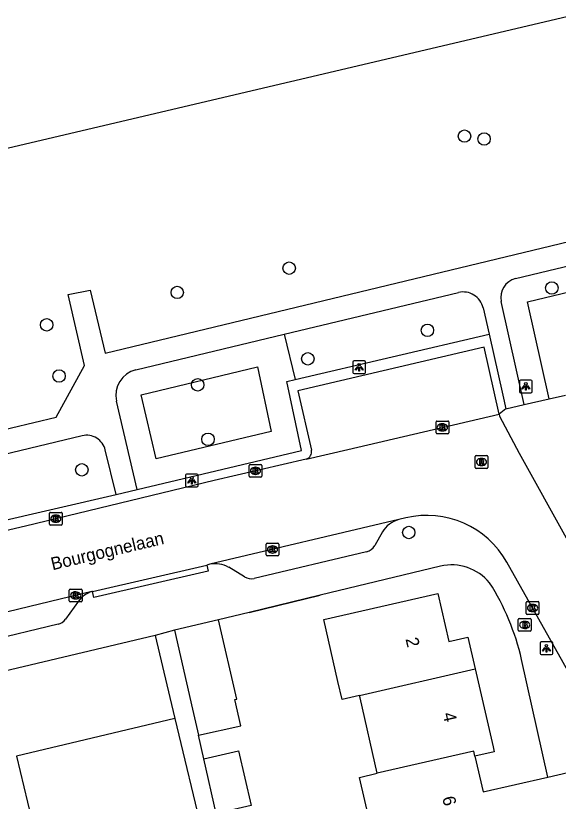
# Model space of a CAD drawing. Extents: x 158461 to 159795, y 387220 to 388672.
# Drawn here: x 159400.3 to 159442.9, y 388255.9 to 388317.7 of the extents above; entities that cross this region are included whole.
import ezdxf

# ---------------------------------------------------------------- set-up
doc = ezdxf.new("R2010")
doc.units = 0
for name, color, linetype in [('IMGEO_Boom', 7, 'Continuous'), ('IMGEO_Brandkraan', 7, 'Continuous'), ('IMGEO_Groenvoorziening', 7, 'Continuous'), ('IMGEO_Kolk', 7, 'Continuous'), ('IMGEO_Lichtpunt', 7, 'Continuous'), ('IMGEO_Meer_plas_ven_vijver', 7, 'Continuous'), ('IMGEO_Muur', 7, 'Continuous'), ('IMGEO_Openbare_ruimte_label', 7, 'Continuous'), ('IMGEO_Pand', 7, 'Continuous'), ('IMGEO_Pand_nummerreeks', 7, 'Continuous'), ('IMGEO_Rijbaan_lokaal_open', 7, 'Continuous'), ('IMGEO_Rioolput', 7, 'Continuous'), ('IMGEO_Voetpad_open', 7, 'Continuous')]:
    doc.layers.add(name, color=color, linetype=linetype)

msp = doc.modelspace()

# ---------------------------------------------------------------- linework, layer by layer
at = {"layer": 'IMGEO_Boom'}
for centre in [(159435.558, 388308.226), (159437.097, 388308.003), (159421.783, 388297.844), (159412.991, 388295.939), (159442.423, 388296.29), (159402.734, 388293.395), (159432.645, 388292.964), (159423.248, 388290.722), (159403.707, 388289.367), (159414.597, 388288.68), (159415.408, 388284.396), (159405.492, 388281.996), (159431.179, 388277.071)]:
    msp.add_circle(centre, 0.489, dxfattribs=at)
at = {"layer": 'IMGEO_Brandkraan'}
for p, q in [((159439.786, 388269.382), (159439.786, 388270.234)), ((159439.861, 388270.308), (159440.713, 388270.308)), ((159440.274, 388270.088), (159440.299, 388270.088)), ((159440.787, 388270.234), (159440.787, 388269.382)), ((159440.713, 388269.308), (159439.861, 388269.308)), ((159440.297, 388269.528), (159440.272, 388269.528))]:
    msp.add_line(p, q, dxfattribs=at)
for points in [[(159439.786, 388269.382), (159439.786, 388270.234)], [(159439.861, 388270.308), (159440.713, 388270.308)], [(159440.134, 388270.008), (159440.134, 388269.608), (159440.347, 388269.608)], [(159440.365, 388270.008), (159440.134, 388270.008)], [(159440.313, 388269.927), (159440.259, 388269.927), (159440.259, 388269.851)], [(159440.259, 388269.851), (159440.312, 388269.851)], [(159440.787, 388270.234), (159440.787, 388269.382)], [(159440.713, 388269.308), (159439.861, 388269.308)], [(159440.321, 388269.775), (159440.259, 388269.775), (159440.259, 388269.694)], [(159440.259, 388269.694), (159440.321, 388269.694)]]:
    msp.add_lwpolyline(points, dxfattribs=at)
for centre, radius, start, end in [((159439.863, 388270.232), 0.0765, 91.55205, 178.44795), ((159439.863, 388270.232), 0.0765, 91.55205, 178.44795), ((159440.314, 388269.889), 0.0379, 267.82845, 90.93552), ((159440.369, 388269.863), 0.145, 59.4692, 91.53667), ((159440.394, 388269.91), 0.0922, 285.51372, 58.15012), ((159440.399, 388269.718), 0.105, 301.31148, 78.98903), ((159440.711, 388270.232), 0.0765, 1.55205, 88.44795), ((159440.711, 388270.232), 0.0765, 1.55205, 88.44795), ((159439.863, 388269.384), 0.0765, 181.55205, 268.44795), ((159439.863, 388269.384), 0.0765, 181.55205, 268.44795), ((159440.322, 388269.734), 0.0404, 269.87594, 90.50774), ((159440.353, 388269.859), 0.251, 268.66757, 293.53466), ((159440.711, 388269.384), 0.0765, 271.55205, 358.44795), ((159440.711, 388269.384), 0.0765, 271.55205, 358.44795)]:
    msp.add_arc(centre, radius, start, end, dxfattribs=at)
for centre, major_axis, ratio, start_param, end_param in [((159440.273, 388269.808), (-0.387, 0.002), 0.722429, 4.712389, 7.853982), ((159440.298, 388269.808), (-0.39, 0.002), 0.717154, 1.570796, 4.712389)]:
    msp.add_ellipse(centre, major_axis=major_axis, ratio=ratio, start_param=start_param, end_param=end_param, dxfattribs=at)
at = {"layer": 'IMGEO_Groenvoorziening'}
for points in [[(159442.214, 388287.576), (159440.507, 388295.202), (159472.691, 388302.925), (159474.098, 388297.135)], [(159421.4, 388292.652), (159422.254, 388289.086)], [(159411.335, 388282.859), (159410.154, 388287.899), (159419.299, 388290.091), (159420.38, 388285.008), (159411.335, 388282.859)]]:
    msp.add_lwpolyline(points, dxfattribs=at)
at = {"layer": 'IMGEO_Kolk'}
for p, q in [((159433.322, 388284.905), (159433.322, 388285.757)), ((159433.397, 388285.831), (159434.249, 388285.831)), ((159433.81, 388285.611), (159433.835, 388285.611)), ((159434.323, 388285.757), (159434.323, 388284.905)), ((159434.249, 388284.831), (159433.397, 388284.831)), ((159433.833, 388285.051), (159433.808, 388285.051)), ((159418.635, 388281.495), (159418.635, 388282.347)), ((159418.71, 388282.421), (159419.562, 388282.421)), ((159419.123, 388282.201), (159419.148, 388282.201)), ((159419.636, 388282.347), (159419.636, 388281.495)), ((159419.146, 388281.641), (159419.121, 388281.641)), ((159419.562, 388281.421), (159418.71, 388281.421)), ((159402.949, 388277.727), (159402.949, 388278.579)), ((159403.024, 388278.653), (159403.876, 388278.653)), ((159403.95, 388278.579), (159403.95, 388277.727)), ((159403.46, 388277.873), (159403.435, 388277.873)), ((159403.437, 388278.433), (159403.462, 388278.433)), ((159403.876, 388277.653), (159403.024, 388277.653)), ((159419.977, 388275.312), (159419.977, 388276.164)), ((159420.052, 388276.238), (159420.904, 388276.238)), ((159420.465, 388276.018), (159420.49, 388276.018)), ((159420.978, 388276.164), (159420.978, 388275.312)), ((159420.488, 388275.458), (159420.463, 388275.458)), ((159420.904, 388275.238), (159420.052, 388275.238)), ((159404.509, 388271.698), (159404.509, 388272.55)), ((159404.584, 388272.624), (159405.436, 388272.624)), ((159404.997, 388272.404), (159405.022, 388272.404)), ((159405.51, 388272.55), (159405.51, 388271.698)), ((159405.02, 388271.844), (159404.995, 388271.844)), ((159405.436, 388271.624), (159404.584, 388271.624)), ((159440.406, 388270.711), (159440.406, 388271.563)), ((159440.481, 388271.637), (159441.333, 388271.637)), ((159440.894, 388271.417), (159440.919, 388271.417)), ((159441.407, 388271.563), (159441.407, 388270.711)), ((159441.333, 388270.637), (159440.481, 388270.637)), ((159440.917, 388270.857), (159440.892, 388270.857))]:
    msp.add_line(p, q, dxfattribs=at)
for points in [[(159433.322, 388284.905), (159433.322, 388285.757)], [(159433.397, 388285.831), (159434.249, 388285.831)], [(159433.643, 388285.531), (159433.766, 388285.531), (159433.766, 388285.38), (159433.896, 388285.531), (159434.06, 388285.531), (159433.914, 388285.38), (159434.067, 388285.131), (159433.915, 388285.131), (159433.83, 388285.295), (159433.766, 388285.228), (159433.766, 388285.131), (159433.643, 388285.131), (159433.643, 388285.531)], [(159434.323, 388285.757), (159434.323, 388284.905)], [(159434.249, 388284.831), (159433.397, 388284.831)], [(159418.635, 388281.495), (159418.635, 388282.347)], [(159418.71, 388282.421), (159419.562, 388282.421)], [(159419.636, 388282.347), (159419.636, 388281.495)], [(159418.956, 388282.121), (159419.079, 388282.121), (159419.079, 388281.97), (159419.209, 388282.121), (159419.373, 388282.121), (159419.227, 388281.97), (159419.38, 388281.721), (159419.228, 388281.721), (159419.143, 388281.885), (159419.079, 388281.818), (159419.079, 388281.721), (159418.956, 388281.721), (159418.956, 388282.121)], [(159419.562, 388281.421), (159418.71, 388281.421)], [(159402.949, 388277.727), (159402.949, 388278.579)], [(159403.024, 388278.653), (159403.876, 388278.653)], [(159403.95, 388278.579), (159403.95, 388277.727)], [(159403.27, 388278.353), (159403.393, 388278.353), (159403.393, 388278.202), (159403.523, 388278.353), (159403.687, 388278.353), (159403.541, 388278.202), (159403.694, 388277.953), (159403.542, 388277.953), (159403.457, 388278.117), (159403.393, 388278.05), (159403.393, 388277.953), (159403.27, 388277.953), (159403.27, 388278.353)], [(159403.876, 388277.653), (159403.024, 388277.653)], [(159419.977, 388275.312), (159419.977, 388276.164)], [(159420.052, 388276.238), (159420.904, 388276.238)], [(159420.978, 388276.164), (159420.978, 388275.312)], [(159420.298, 388275.938), (159420.421, 388275.938), (159420.421, 388275.787), (159420.551, 388275.938), (159420.715, 388275.938), (159420.569, 388275.787), (159420.722, 388275.538), (159420.57, 388275.538), (159420.485, 388275.702), (159420.421, 388275.635), (159420.421, 388275.538), (159420.298, 388275.538), (159420.298, 388275.938)], [(159420.904, 388275.238), (159420.052, 388275.238)], [(159404.509, 388271.698), (159404.509, 388272.55)], [(159404.584, 388272.624), (159405.436, 388272.624)], [(159404.83, 388272.324), (159404.953, 388272.324), (159404.953, 388272.173), (159405.083, 388272.324), (159405.247, 388272.324), (159405.101, 388272.173), (159405.254, 388271.924), (159405.102, 388271.924), (159405.017, 388272.088), (159404.953, 388272.021), (159404.953, 388271.924), (159404.83, 388271.924), (159404.83, 388272.324)], [(159405.51, 388272.55), (159405.51, 388271.698)], [(159405.436, 388271.624), (159404.584, 388271.624)], [(159440.406, 388270.711), (159440.406, 388271.563)], [(159440.481, 388271.637), (159441.333, 388271.637)], [(159440.727, 388271.337), (159440.85, 388271.337), (159440.85, 388271.186), (159440.98, 388271.337), (159441.144, 388271.337), (159440.998, 388271.186), (159441.151, 388270.937), (159440.999, 388270.937), (159440.914, 388271.101), (159440.85, 388271.034), (159440.85, 388270.937), (159440.727, 388270.937), (159440.727, 388271.337)], [(159441.407, 388271.563), (159441.407, 388270.711)], [(159441.333, 388270.637), (159440.481, 388270.637)]]:
    msp.add_lwpolyline(points, dxfattribs=at)
for centre, start, end in [((159433.399, 388285.755), 91.55205, 178.44795), ((159433.399, 388285.755), 91.55205, 178.44795), ((159434.247, 388285.755), 1.55205, 88.44795), ((159434.247, 388285.755), 1.55205, 88.44795), ((159433.399, 388284.907), 181.55205, 268.44795), ((159433.399, 388284.907), 181.55205, 268.44795), ((159434.247, 388284.907), 271.55205, 358.44795), ((159434.247, 388284.907), 271.55205, 358.44795), ((159418.712, 388282.345), 91.55205, 178.44795), ((159418.712, 388282.345), 91.55205, 178.44795), ((159419.56, 388282.345), 1.55205, 88.44795), ((159419.56, 388282.345), 1.55205, 88.44795), ((159418.712, 388281.497), 181.55205, 268.44795), ((159418.712, 388281.497), 181.55205, 268.44795), ((159419.56, 388281.497), 271.55205, 358.44795), ((159419.56, 388281.497), 271.55205, 358.44795), ((159403.026, 388278.577), 91.55205, 178.44795), ((159403.026, 388278.577), 91.55205, 178.44795), ((159403.874, 388278.577), 1.55205, 88.44795), ((159403.874, 388278.577), 1.55205, 88.44795), ((159403.026, 388277.729), 181.55205, 268.44795), ((159403.026, 388277.729), 181.55205, 268.44795), ((159403.874, 388277.729), 271.55205, 358.44795), ((159403.874, 388277.729), 271.55205, 358.44795), ((159420.054, 388276.162), 91.55205, 178.44795), ((159420.054, 388276.162), 91.55205, 178.44795), ((159420.902, 388276.162), 1.55205, 88.44795), ((159420.902, 388276.162), 1.55205, 88.44795), ((159420.054, 388275.314), 181.55205, 268.44795), ((159420.054, 388275.314), 181.55205, 268.44795), ((159420.902, 388275.314), 271.55205, 358.44795), ((159420.902, 388275.314), 271.55205, 358.44795), ((159404.586, 388272.548), 91.55205, 178.44795), ((159404.586, 388272.548), 91.55205, 178.44795), ((159405.434, 388272.548), 1.55205, 88.44795), ((159405.434, 388272.548), 1.55205, 88.44795), ((159404.586, 388271.7), 181.55205, 268.44795), ((159404.586, 388271.7), 181.55205, 268.44795), ((159405.434, 388271.7), 271.55205, 358.44795), ((159405.434, 388271.7), 271.55205, 358.44795), ((159440.483, 388271.561), 91.55205, 178.44795), ((159440.483, 388271.561), 91.55205, 178.44795), ((159441.331, 388271.561), 1.55205, 88.44795), ((159441.331, 388271.561), 1.55205, 88.44795), ((159440.483, 388270.713), 181.55205, 268.44795), ((159440.483, 388270.713), 181.55205, 268.44795), ((159441.331, 388270.713), 271.55205, 358.44795), ((159441.331, 388270.713), 271.55205, 358.44795)]:
    msp.add_arc(centre, 0.0765, start, end, dxfattribs=at)
for centre, major_axis, ratio, start_param, end_param in [((159433.809, 388285.331), (-0.387, 0.002), 0.722429, 4.712389, 7.853982), ((159433.834, 388285.331), (-0.39, 0.002), 0.717154, 1.570796, 4.712389), ((159419.122, 388281.921), (-0.387, 0.002), 0.722429, 4.712389, 7.853982), ((159419.147, 388281.921), (-0.39, 0.002), 0.717154, 1.570796, 4.712389), ((159403.436, 388278.153), (-0.387, 0.002), 0.722429, 4.712389, 7.853982), ((159403.461, 388278.153), (-0.39, 0.002), 0.717154, 1.570796, 4.712389), ((159420.464, 388275.738), (-0.387, 0.002), 0.722429, 4.712389, 7.853982), ((159420.489, 388275.738), (-0.39, 0.002), 0.717154, 1.570796, 4.712389), ((159404.996, 388272.124), (-0.387, 0.002), 0.722429, 4.712389, 7.853982), ((159405.021, 388272.124), (-0.39, 0.002), 0.717154, 1.570796, 4.712389), ((159440.893, 388271.137), (-0.387, 0.002), 0.722429, 4.712389, 7.853982), ((159440.918, 388271.137), (-0.39, 0.002), 0.717154, 1.570796, 4.712389)]:
    msp.add_ellipse(centre, major_axis=major_axis, ratio=ratio, start_param=start_param, end_param=end_param, dxfattribs=at)
at = {"layer": 'IMGEO_Lichtpunt'}
for p, q in [((159426.791, 388290.461), (159426.791, 388289.654)), ((159426.791, 388290.461), (159426.791, 388289.654)), ((159427.693, 388290.556), (159426.885, 388290.556)), ((159427.693, 388290.556), (159426.885, 388290.556)), ((159427.787, 388289.654), (159427.787, 388290.461)), ((159427.787, 388289.654), (159427.787, 388290.461)), ((159426.885, 388289.56), (159427.693, 388289.56)), ((159426.885, 388289.56), (159427.693, 388289.56)), ((159439.874, 388288.959), (159439.874, 388288.152)), ((159439.874, 388288.959), (159439.874, 388288.152)), ((159440.776, 388289.054), (159439.968, 388289.054)), ((159440.776, 388289.054), (159439.968, 388289.054)), ((159440.87, 388288.152), (159440.87, 388288.959)), ((159440.87, 388288.152), (159440.87, 388288.959)), ((159439.968, 388288.058), (159440.776, 388288.058)), ((159439.968, 388288.058), (159440.776, 388288.058)), ((159413.633, 388281.57), (159413.633, 388280.763)), ((159413.633, 388281.57), (159413.633, 388280.763)), ((159414.535, 388281.665), (159413.727, 388281.665)), ((159414.535, 388281.665), (159413.727, 388281.665)), ((159414.629, 388280.763), (159414.629, 388281.57)), ((159414.629, 388280.763), (159414.629, 388281.57)), ((159413.727, 388280.669), (159414.535, 388280.669)), ((159413.727, 388280.669), (159414.535, 388280.669)), ((159441.491, 388268.377), (159441.491, 388267.57)), ((159441.491, 388268.377), (159441.491, 388267.57)), ((159442.393, 388268.472), (159441.585, 388268.472)), ((159442.393, 388268.472), (159441.585, 388268.472)), ((159442.487, 388267.57), (159442.487, 388268.377)), ((159442.487, 388267.57), (159442.487, 388268.377)), ((159441.585, 388267.476), (159442.393, 388267.476)), ((159441.585, 388267.476), (159442.393, 388267.476))]:
    msp.add_line(p, q, dxfattribs=at)
for points in [[(159427.165, 388290.125), (159427.204, 388290.097), (159427.016, 388289.835), (159426.978, 388289.862), (159427.165, 388290.125)], [(159427.267, 388290.077), (159427.314, 388290.077), (159427.314, 388289.755), (159427.267, 388289.755), (159427.267, 388290.077)], [(159427.377, 388290.097), (159427.415, 388290.124), (159427.602, 388289.862), (159427.563, 388289.834), (159427.377, 388290.097)], [(159440.248, 388288.623), (159440.287, 388288.595), (159440.099, 388288.333), (159440.061, 388288.36), (159440.248, 388288.623)], [(159440.35, 388288.575), (159440.397, 388288.575), (159440.397, 388288.253), (159440.35, 388288.253), (159440.35, 388288.575)], [(159440.46, 388288.595), (159440.498, 388288.622), (159440.685, 388288.36), (159440.646, 388288.332), (159440.46, 388288.595)], [(159414.007, 388281.234), (159414.046, 388281.206), (159413.858, 388280.944), (159413.82, 388280.971), (159414.007, 388281.234)], [(159414.109, 388281.186), (159414.156, 388281.186), (159414.156, 388280.864), (159414.109, 388280.864), (159414.109, 388281.186)], [(159414.219, 388281.206), (159414.257, 388281.233), (159414.444, 388280.971), (159414.405, 388280.943), (159414.219, 388281.206)], [(159441.865, 388268.041), (159441.904, 388268.013), (159441.716, 388267.751), (159441.678, 388267.778), (159441.865, 388268.041)], [(159441.967, 388267.993), (159442.014, 388267.993), (159442.014, 388267.671), (159441.967, 388267.671), (159441.967, 388267.993)], [(159442.077, 388268.013), (159442.115, 388268.04), (159442.302, 388267.778), (159442.263, 388267.75), (159442.077, 388268.013)]]:
    msp.add_lwpolyline(points, dxfattribs=at)
for centre in [(159427.29, 388290.259), (159440.373, 388288.757), (159414.132, 388281.368), (159441.99, 388268.175)]:
    msp.add_circle(centre, 0.0994, dxfattribs=at)
for centre, start, end in [((159426.885, 388290.461), 90, 180), ((159426.885, 388290.461), 90, 180), ((159427.693, 388290.461), 0, 90), ((159427.693, 388290.461), 0, 90), ((159426.885, 388289.654), 180, 270), ((159426.885, 388289.654), 180, 270), ((159427.693, 388289.654), 270, 0), ((159427.693, 388289.654), 270, 360), ((159439.968, 388288.959), 90, 180), ((159439.968, 388288.959), 90, 180), ((159440.776, 388288.959), 0, 90), ((159440.776, 388288.959), 0, 90), ((159439.968, 388288.152), 180, 270), ((159439.968, 388288.152), 180, 270), ((159440.776, 388288.152), 270, 0), ((159440.776, 388288.152), 270, 360), ((159413.727, 388281.57), 90, 180), ((159413.727, 388281.57), 90, 180), ((159414.535, 388281.57), 0, 90), ((159414.535, 388281.57), 0, 90), ((159413.727, 388280.763), 180, 270), ((159413.727, 388280.763), 180, 270), ((159414.535, 388280.763), 270, 0), ((159414.535, 388280.763), 270, 360), ((159441.585, 388268.377), 90, 180), ((159441.585, 388268.377), 90, 180), ((159442.393, 388268.377), 0, 90), ((159442.393, 388268.377), 0, 90), ((159441.585, 388267.57), 180, 270), ((159441.585, 388267.57), 180, 270), ((159442.393, 388267.57), 270, 0), ((159442.393, 388267.57), 270, 360)]:
    msp.add_arc(centre, 0.0946, start, end, dxfattribs=at)
at = {"layer": 'IMGEO_Meer_plas_ven_vijver'}
msp.add_lwpolyline([(159538.213, 388340.948), (159527.112, 388337.467), (159492.42, 388329.243), (159474.651, 388324.938), (159395.688, 388306.347), (159390.382, 388305.091)], dxfattribs=at)
at = {"layer": 'IMGEO_Muur'}
msp.add_lwpolyline([(159418.634, 388270.782), (159424.222, 388272.138)], dxfattribs=at)
at = {"layer": 'IMGEO_Pand'}
for points in [[(159427.304, 388264.267), (159425.934, 388263.954), (159425.612, 388265.362), (159424.496, 388270.235), (159433.456, 388272.287), (159434.322, 388268.506), (159435.824, 388268.85), (159436.397, 388266.348)], [(159416.234, 388270.199), (159412.768, 388269.405)], [(159414.664, 388261.129), (159417.974, 388261.887), (159417.504, 388263.935), (159417.661, 388263.971), (159416.234, 388270.199)], [(159412.768, 388269.405), (159414.195, 388263.177), (159414.664, 388261.129)], [(159411.261, 388268.976), (159395.237, 388265.165)], [(159411.261, 388268.976), (159412.418, 388264.112), (159412.811, 388262.459)], [(159427.304, 388264.267), (159436.397, 388266.348)], [(159436.397, 388266.348), (159437.799, 388260.226), (159437.889, 388259.834), (159436.37, 388259.486)], [(159428.706, 388258.145), (159427.351, 388264.063), (159427.304, 388264.267)], [(159412.811, 388262.459), (159400.369, 388259.5), (159401.802, 388253.474), (159400.403, 388253.141)], [(159415.067, 388259.277), (159417.805, 388259.904), (159418.786, 388255.621), (159417.43, 388255.31)], [(159436.37, 388259.486), (159436.28, 388259.878), (159428.706, 388258.145)], [(159436.37, 388259.486), (159437.012, 388256.685), (159442.112, 388257.853)], [(159417.43, 388255.31), (159416.048, 388254.994), (159415.067, 388259.277)], [(159428.71, 388251.705), (159427.308, 388257.825), (159428.706, 388258.145)], [(159442.112, 388257.853), (159445.593, 388258.65), (159446.264, 388255.722)]]:
    msp.add_lwpolyline(points, dxfattribs=at)
at = {"layer": 'IMGEO_Rijbaan_lokaal_open'}
for points in [[(159423.121, 388282.847), (159426.384, 388283.607), (159438.28, 388286.362)], [(159438.28, 388286.362), (159438.316, 388286.202), (159439.857, 388283.294), (159443.678, 388276.411)], [(159423.121, 388282.847), (159415.888, 388281.163), (159401.081, 388277.578), (159385.564, 388273.931)], [(159430.391, 388278.085), (159415.542, 388274.571)], [(159430.953, 388278.218), (159430.391, 388278.085)], [(159406.341, 388272.446), (159415.303, 388274.515)], [(159415.542, 388274.571), (159415.303, 388274.515)], [(159464.106, 388249.196), (159454.381, 388246.872), (159452.651, 388250), (159444.979, 388263.867), (159438.892, 388274.731)], [(159406.288, 388272.431), (159388.942, 388268.247)], [(159406.341, 388272.446), (159406.288, 388272.431)]]:
    msp.add_lwpolyline(points, dxfattribs=at)
msp.add_arc((159432.609, 388271.208), 7.203, 29.27944, 103.29608, dxfattribs=at)
at = {"layer": 'IMGEO_Rioolput'}
for p, q in [((159436.391, 388282.184), (159436.391, 388283.036)), ((159436.466, 388283.11), (159437.318, 388283.11)), ((159436.879, 388282.89), (159436.904, 388282.89)), ((159437.392, 388283.036), (159437.392, 388282.184)), ((159436.902, 388282.33), (159436.877, 388282.33)), ((159437.318, 388282.11), (159436.466, 388282.11))]:
    msp.add_line(p, q, dxfattribs=at)
for points in [[(159436.391, 388282.184), (159436.391, 388283.036)], [(159436.466, 388283.11), (159437.318, 388283.11)], [(159436.98, 388282.808), (159436.728, 388282.81), (159436.728, 388282.41)], [(159437.392, 388283.036), (159437.392, 388282.184)], [(159436.728, 388282.41), (159436.852, 388282.41), (159436.852, 388282.572), (159436.863, 388282.572)], [(159436.906, 388282.729), (159436.852, 388282.729), (159436.852, 388282.648)], [(159436.852, 388282.648), (159436.904, 388282.648)], [(159436.91, 388282.543), (159436.981, 388282.41), (159437.121, 388282.41), (159437.056, 388282.536)], [(159437.318, 388282.11), (159436.466, 388282.11)]]:
    msp.add_lwpolyline(points, dxfattribs=at)
for centre, radius, start, end in [((159436.468, 388283.034), 0.0765, 91.55205, 178.44795), ((159436.468, 388283.034), 0.0765, 91.55205, 178.44795), ((159436.979, 388282.698), 0.109, 350.36119, 89.41601), ((159437.316, 388283.034), 0.0765, 1.55205, 88.44795), ((159437.316, 388283.034), 0.0765, 1.55205, 88.44795), ((159436.468, 388282.186), 0.0765, 181.55205, 268.44795), ((159436.468, 388282.186), 0.0765, 181.55205, 268.44795), ((159436.862, 388282.519), 0.0533, 26.02933, 88.69889), ((159436.888, 388282.837), 0.19, 274.7715, 282.96867), ((159436.912, 388282.633), 0.0964, 77.00612, 93.18647), ((159436.926, 388282.69), 0.0378, 276.66336, 79.67722), ((159436.977, 388282.698), 0.112, 277.58423, 350.98172), ((159436.961, 388282.483), 0.108, 29.51342, 73.79051), ((159437.316, 388282.186), 0.0765, 271.55205, 358.44795), ((159437.316, 388282.186), 0.0765, 271.55205, 358.44795)]:
    msp.add_arc(centre, radius, start, end, dxfattribs=at)
for centre, major_axis, ratio, start_param, end_param in [((159436.878, 388282.61), (-0.387, 0.002), 0.722429, 4.712389, 7.853982), ((159436.903, 388282.61), (-0.39, 0.002), 0.717154, 1.570796, 4.712389)]:
    msp.add_ellipse(centre, major_axis=major_axis, ratio=ratio, start_param=start_param, end_param=end_param, dxfattribs=at)
at = {"layer": 'IMGEO_Voetpad_open'}
for points in [[(159439.57, 388297.034), (159472.449, 388304.924)], [(159378.895, 388280.268), (159403.47, 388286.132), (159405.691, 388290.187), (159404.423, 388295.775), (159406.139, 388296.127), (159407.323, 388291.168), (159454.509, 388302.548)], [(159421.4, 388292.652), (159435.082, 388295.932)], [(159440.244, 388287.123), (159438.45, 388295.238)], [(159437.016, 388294.727), (159437.503, 388292.653)], [(159409.731, 388289.854), (159421.4, 388292.652)], [(159422.254, 388289.086), (159437.503, 388292.653)], [(159437.503, 388292.653), (159438.577, 388287.87), (159438.818, 388286.795)], [(159438.28, 388286.362), (159437.098, 388291.625), (159422.46, 388288.201), (159423.529, 388283.535)], [(159409.846, 388280.45), (159422.743, 388283.514), (159421.59, 388288.931), (159422.254, 388289.086)], [(159442.214, 388287.576), (159443.503, 388287.872)], [(159409.846, 388280.45), (159408.217, 388287.399)], [(159438.818, 388286.795), (159440.244, 388287.123)], [(159440.244, 388287.123), (159442.214, 388287.576)], [(159438.818, 388286.795), (159438.28, 388286.362)], [(159405.524, 388284.671), (159387.541, 388280.349)], [(159408.18, 388280.048), (159407.337, 388283.56)], [(159408.18, 388280.048), (159409.846, 388280.45)], [(159388.671, 388275.553), (159408.18, 388280.048)], [(159429.106, 388277.115), (159428.507, 388276.044)], [(159427.864, 388275.559), (159419.021, 388273.466)], [(159415.303, 388274.515), (159415.409, 388274.027), (159406.447, 388271.958), (159406.341, 388272.446)], [(159433.673, 388274.433), (159424.222, 388272.138), (159418.634, 388270.782), (159416.234, 388270.199)], [(159418.27, 388273.585), (159417.043, 388274.333)], [(159405.231, 388271.678), (159404.21, 388270.253)], [(159403.632, 388269.864), (159392.358, 388267.146)], [(159412.768, 388269.405), (159411.261, 388268.976)], [(159442.112, 388257.853), (159440.04, 388267.091)], [(159412.811, 388262.459), (159415.019, 388253.177), (159416.485, 388253.513), (159419.292, 388241.667)], [(159415.067, 388259.277), (159414.664, 388261.129)]]:
    msp.add_lwpolyline(points, dxfattribs=at)
for centre, radius, start, end in [((159439.921, 388295.568), 1.507, 103.45928, 192.64473), ((159435.455, 388294.376), 1.6, 12.67634, 103.47281), ((159410.207, 388287.866), 2.044, 103.45916, 193.21652), ((159405.875, 388283.21), 1.503, 13.47953, 103.52083), ((159422.963, 388283.406), 0.581, 285.80526, 12.85689), ((159430.929, 388276.036), 2.119, 104.71567, 149.38), ((159427.636, 388276.53), 0.997, 283.21573, 330.83708), ((159415.98, 388272.479), 2.137, 60.16081, 101.81946), ((159434.522, 388270.603), 3.923, 39.93125, 102.49617), ((159418.792, 388274.448), 1.009, 238.8527, 283.13937), ((159421.229, 388262.798), 19.295, 12.85503, 32.34422), ((159406.849, 388270.525), 1.987, 106.40812, 144.52353), ((159403.394, 388270.841), 1.006, 283.67227, 324.20966)]:
    msp.add_arc(centre, radius, start, end, dxfattribs=at)

# ---------------------------------------------------------------- texts
at = {"layer": 'IMGEO_Openbare_ruimte_label'}
msp.add_text('Bourgognelaan', height=1, rotation=13.29958, dxfattribs=at).set_placement((159403.194, 388274.098))
at = {"layer": 'IMGEO_Pand_nummerreeks'}
for s, rotation, p in [('2', 283.01739, (159430.918, 388268.701)), ('4', 282.9028, (159433.839, 388262.824)), ('6', 283.01739, (159433.802, 388256.229))]:
    msp.add_text(s, height=1, rotation=rotation, dxfattribs=at).set_placement(p)

doc.saveas('drawing.dxf')
